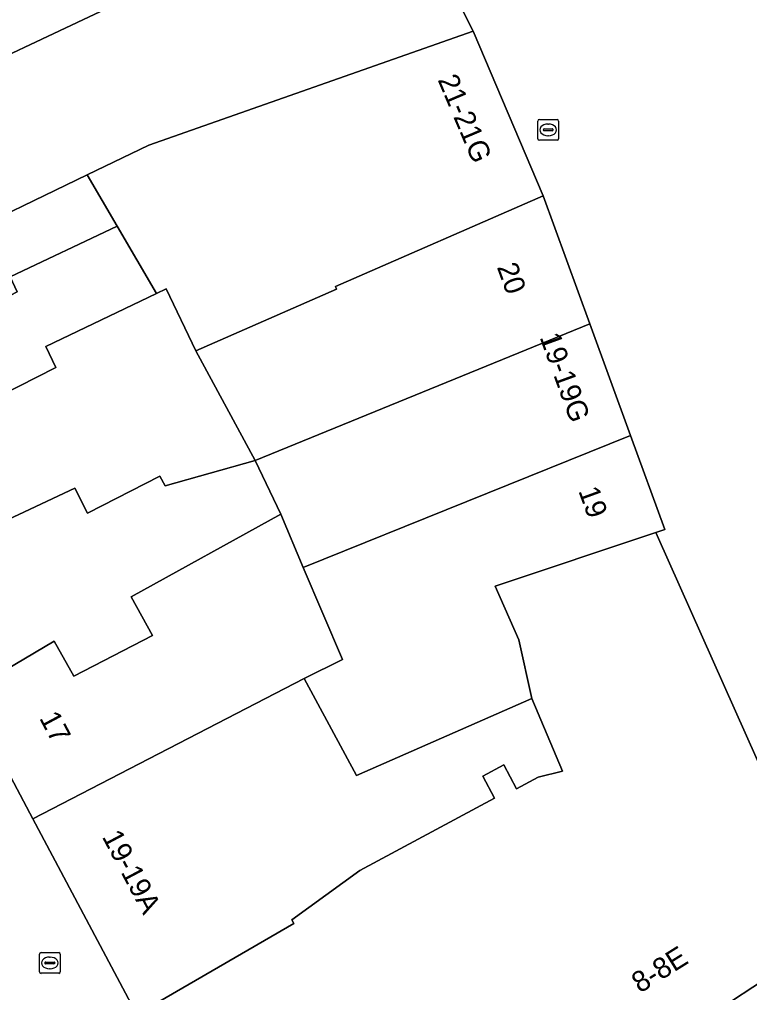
# Model space of a CAD drawing. Extents: x 161087 to 161926, y 382572 to 383873.
# Drawn here: x 161309.57 to 161344.72, y 383301.6 to 383348.44 of the extents above; entities that cross this region are included whole.
import ezdxf

# ---------------------------------------------------------------- set-up
doc = ezdxf.new("R2010")
doc.units = 0
for name, color, linetype in [('IMGEO_Brandkraan', 7, 'Continuous'), ('IMGEO_Kolk', 7, 'Continuous'), ('IMGEO_Pand', 7, 'Continuous'), ('IMGEO_Pand_nummerreeks', 7, 'Continuous'), ('IMGEO_Voetgangersgebied_open', 7, 'Continuous')]:
    doc.layers.add(name, color=color, linetype=linetype)

msp = doc.modelspace()

# ---------------------------------------------------------------- linework, layer by layer
at = {"layer": 'IMGEO_Brandkraan'}
for p, q in [((161334.528, 383342.701), (161334.528, 383343.553)), ((161334.603, 383343.627), (161335.455, 383343.627)), ((161335.529, 383343.553), (161335.529, 383342.701)), ((161334.787, 383343.121), (161334.787, 383343.133)), ((161335.225, 383343.084), (161334.827, 383343.084)), ((161334.83, 383343.17), (161335.228, 383343.17)), ((161335.016, 383343.407), (161335.041, 383343.407)), ((161335.271, 383343.133), (161335.271, 383343.121)), ((161335.455, 383342.627), (161334.603, 383342.627)), ((161335.039, 383342.847), (161335.014, 383342.847))]:
    msp.add_line(p, q, dxfattribs=at)
for points in [[(161334.528, 383342.701), (161334.528, 383343.553)], [(161334.603, 383343.627), (161335.455, 383343.627)], [(161335.529, 383343.553), (161335.529, 383342.701)], [(161335.455, 383342.627), (161334.603, 383342.627)]]:
    msp.add_lwpolyline(points, dxfattribs=at)
for centre, radius, start, end in [((161334.605, 383343.551), 0.0765, 91.552, 178.448), ((161334.605, 383343.551), 0.0765, 91.552, 178.448), ((161335.453, 383343.551), 0.0765, 1.552, 88.448), ((161335.453, 383343.551), 0.0765, 1.552, 88.448), ((161334.827, 383343.13), 0.0403, 85.8775, 175.7526), ((161334.824, 383343.12), 0.0366, 178.938, 274.7102), ((161335.228, 383343.127), 0.043, 264.8664, 352.4533), ((161335.232, 383343.132), 0.0386, 1.7309, 96.639), ((161334.605, 383342.703), 0.0765, 181.552, 268.448), ((161334.605, 383342.703), 0.0765, 181.552, 268.448), ((161335.453, 383342.703), 0.0765, 271.552, 358.448), ((161335.453, 383342.703), 0.0765, 271.552, 358.448)]:
    msp.add_arc(centre, radius, start, end, dxfattribs=at)
for centre, major_axis, ratio, start_param, end_param in [((161335.015, 383343.127), (-0.387, 0.002), 0.722429, 4.712389, 7.853982), ((161335.04, 383343.127), (-0.39, 0.002), 0.717154, 1.570796, 4.712389)]:
    msp.add_ellipse(centre, major_axis=major_axis, ratio=ratio, start_param=start_param, end_param=end_param, dxfattribs=at)
at = {"layer": 'IMGEO_Kolk'}
for p, q in [((161310.535, 383302.597), (161310.535, 383303.449)), ((161310.61, 383303.523), (161311.462, 383303.523)), ((161311.023, 383303.303), (161311.048, 383303.303)), ((161311.536, 383303.449), (161311.536, 383302.597)), ((161310.794, 383303.017), (161310.794, 383303.029)), ((161311.232, 383302.98), (161310.834, 383302.98)), ((161310.837, 383303.066), (161311.235, 383303.066)), ((161311.278, 383303.029), (161311.278, 383303.017)), ((161311.462, 383302.523), (161310.61, 383302.523)), ((161311.046, 383302.743), (161311.021, 383302.743))]:
    msp.add_line(p, q, dxfattribs=at)
for points in [[(161310.535, 383302.597), (161310.535, 383303.449)], [(161310.61, 383303.523), (161311.462, 383303.523)], [(161311.536, 383303.449), (161311.536, 383302.597)], [(161311.462, 383302.523), (161310.61, 383302.523)]]:
    msp.add_lwpolyline(points, dxfattribs=at)
for centre, radius, start, end in [((161310.612, 383303.447), 0.0765, 91.552, 178.448), ((161310.612, 383303.447), 0.0765, 91.552, 178.448), ((161311.46, 383303.447), 0.0765, 1.552, 88.448), ((161311.46, 383303.447), 0.0765, 1.552, 88.448), ((161310.834, 383303.026), 0.0403, 85.8775, 175.7526), ((161310.831, 383303.016), 0.0366, 178.938, 274.7102), ((161311.235, 383303.023), 0.043, 264.8664, 352.4533), ((161311.239, 383303.028), 0.0386, 1.7309, 96.639), ((161310.612, 383302.599), 0.0765, 181.552, 268.448), ((161310.612, 383302.599), 0.0765, 181.552, 268.448), ((161311.46, 383302.599), 0.0765, 271.552, 358.448), ((161311.46, 383302.599), 0.0765, 271.552, 358.448)]:
    msp.add_arc(centre, radius, start, end, dxfattribs=at)
for centre, major_axis, ratio, start_param, end_param in [((161311.022, 383303.023), (-0.387, 0.002), 0.722429, 4.712389, 7.853982), ((161311.047, 383303.023), (-0.39, 0.002), 0.717154, 1.570796, 4.712389)]:
    msp.add_ellipse(centre, major_axis=major_axis, ratio=ratio, start_param=start_param, end_param=end_param, dxfattribs=at)
at = {"layer": 'IMGEO_Pand'}
for points in [[(161294.839, 383339.954), (161306.113, 383345.359), (161313.202, 383348.697), (161327.618, 383355.484), (161326.727, 383357.267), (161325.448, 383359.547), (161318.884, 383356.53), (161318.674, 383356.644), (161316.462, 383360.865), (161315.943, 383360.556), (161315.645, 383357.984), (161315.422, 383356.058), (161309.054, 383352.525), (161307.16, 383355.545), (161303.926, 383353.686), (161299.913, 383351.69), (161299.095, 383353.199), (161296.595, 383351.739), (161297.291, 383350.436), (161291.049, 383347.685)], [(161312.833, 383340.958), (161315.798, 383342.39), (161331.42, 383347.875), (161327.618, 383355.484), (161313.202, 383348.697), (161306.113, 383345.359), (161294.839, 383339.954), (161295.063, 383339.497), (161297.617, 383334.287), (161297.863, 383333.786), (161306.127, 383337.719)], [(161334.781, 383339.956), (161331.42, 383347.875), (161315.798, 383342.39), (161312.833, 383340.958), (161314.282, 383338.484), (161316.173, 383335.253), (161316.631, 383335.473), (161318.067, 383332.494), (161324.84, 383335.452), (161324.781, 383335.588)], [(161299.624, 383330.194), (161309.465, 383335.334), (161309.119, 383336.054), (161314.282, 383338.484), (161312.833, 383340.958), (161306.127, 383337.719), (161297.863, 383333.786)], [(161337.034, 383333.792), (161334.781, 383339.956), (161324.781, 383335.588), (161324.84, 383335.452), (161318.067, 383332.494), (161320.925, 383327.213)], [(161299.624, 383330.194), (161301.369, 383326.634), (161311.326, 383331.689), (161310.844, 383332.693), (161316.173, 383335.253), (161314.282, 383338.484), (161309.119, 383336.054), (161309.465, 383335.334)], [(161303.857, 383321.946), (161312.235, 383325.88), (161312.845, 383324.682), (161316.326, 383326.454), (161316.584, 383325.987), (161320.925, 383327.213), (161318.067, 383332.494), (161316.631, 383335.473), (161316.173, 383335.253), (161310.844, 383332.693), (161311.326, 383331.689), (161301.369, 383326.634)], [(161338.992, 383328.415), (161337.034, 383333.792), (161320.925, 383327.213), (161322.149, 383324.626), (161323.232, 383322.055)], [(161332.48, 383321.167), (161340.217, 383323.739), (161340.643, 383323.881), (161338.992, 383328.415), (161323.232, 383322.055), (161325.122, 383317.624), (161323.279, 383316.714), (161325.801, 383312.04), (161334.236, 383315.751), (161333.621, 383318.578)], [(161307.007, 383316.011), (161311.244, 383318.509), (161312.195, 383316.824), (161315.981, 383318.783), (161314.953, 383320.649), (161322.149, 383324.626), (161320.925, 383327.213), (161316.584, 383325.987), (161316.326, 383326.454), (161312.845, 383324.682), (161312.235, 383325.88), (161303.857, 383321.946)], [(161323.279, 383316.714), (161325.122, 383317.624), (161323.232, 383322.055), (161322.149, 383324.626), (161314.953, 383320.649), (161315.981, 383318.783), (161312.195, 383316.824), (161311.244, 383318.509), (161307.007, 383316.011), (161310.218, 383309.96)], [(161323.279, 383316.714), (161310.218, 383309.96), (161315.219, 383300.537), (161322.786, 383304.929), (161322.685, 383305.103), (161325.958, 383307.478), (161332.45, 383310.96), (161331.885, 383312.014), (161332.889, 383312.552), (161333.5, 383311.412), (161334.548, 383311.974), (161335.723, 383312.257), (161334.236, 383315.751), (161325.801, 383312.04)]]:
    msp.add_lwpolyline(points, close=True, dxfattribs=at)
msp.add_lwpolyline([(161343.902, 383301.223), (161347.827, 383303.779), (161347.937, 383303.61), (161348.298, 383303.845), (161348.169, 383304.042), (161348.814, 383304.462), (161340.283, 383323.592), (161340.217, 383323.739), (161332.48, 383321.167), (161333.621, 383318.578), (161334.236, 383315.751), (161335.723, 383312.257), (161334.548, 383311.974), (161333.5, 383311.412), (161332.889, 383312.552), (161331.885, 383312.014), (161332.45, 383310.96), (161325.958, 383307.478), (161322.685, 383305.103), (161322.786, 383304.929), (161315.219, 383300.537)], dxfattribs=at)
at = {"layer": 'IMGEO_Voetgangersgebied_open'}
for points in [[(161294.319, 383367.821), (161294.523, 383367.638), (161296.42, 383369.082), (161296.331, 383369.267), (161296.852, 383369.655), (161297.1, 383369.84), (161297.216, 383369.926), (161303.916, 383374.883), (161304.418, 383375.254), (161311.13, 383380.22), (161320.067, 383368.168), (161322.584, 383364.514), (161323.001, 383363.909), (161325.448, 383359.547), (161326.727, 383357.267), (161327.618, 383355.484), (161331.42, 383347.875), (161334.781, 383339.956), (161337.034, 383333.792), (161338.992, 383328.415), (161340.643, 383323.881), (161340.217, 383323.739), (161340.283, 383323.592), (161348.814, 383304.462)], [(161315.219, 383300.537), (161310.218, 383309.96), (161307.007, 383316.011), (161303.857, 383321.946), (161301.369, 383326.634), (161299.624, 383330.194), (161297.863, 383333.786), (161297.617, 383334.287), (161295.063, 383339.497), (161294.839, 383339.954), (161291.049, 383347.685), (161290.913, 383347.915), (161285.528, 383357.04), (161283.876, 383359.843), (161273.961, 383353.028)], [(161347.827, 383303.779), (161343.902, 383301.223)]]:
    msp.add_lwpolyline(points, dxfattribs=at)

# ---------------------------------------------------------------- texts
at = {"layer": 'IMGEO_Pand_nummerreeks'}
for s, rotation, p in [('21-21G', 292.9983, (161329.694, 383345.544)), ('20', 290.0143, (161332.548, 383336.526)), ('19-19G', 290.0075, (161334.609, 383333.147)), ('19', 290.0017, (161336.472, 383325.75)), ('17', 298.0842, (161310.506, 383314.812)), ('19-19A', 297.9599, (161313.527, 383309.1)), ('8-8E', 31.994, (161339.449, 383301.545))]:
    msp.add_text(s, height=1, rotation=rotation, dxfattribs=at).set_placement(p)

doc.saveas('drawing.dxf')
